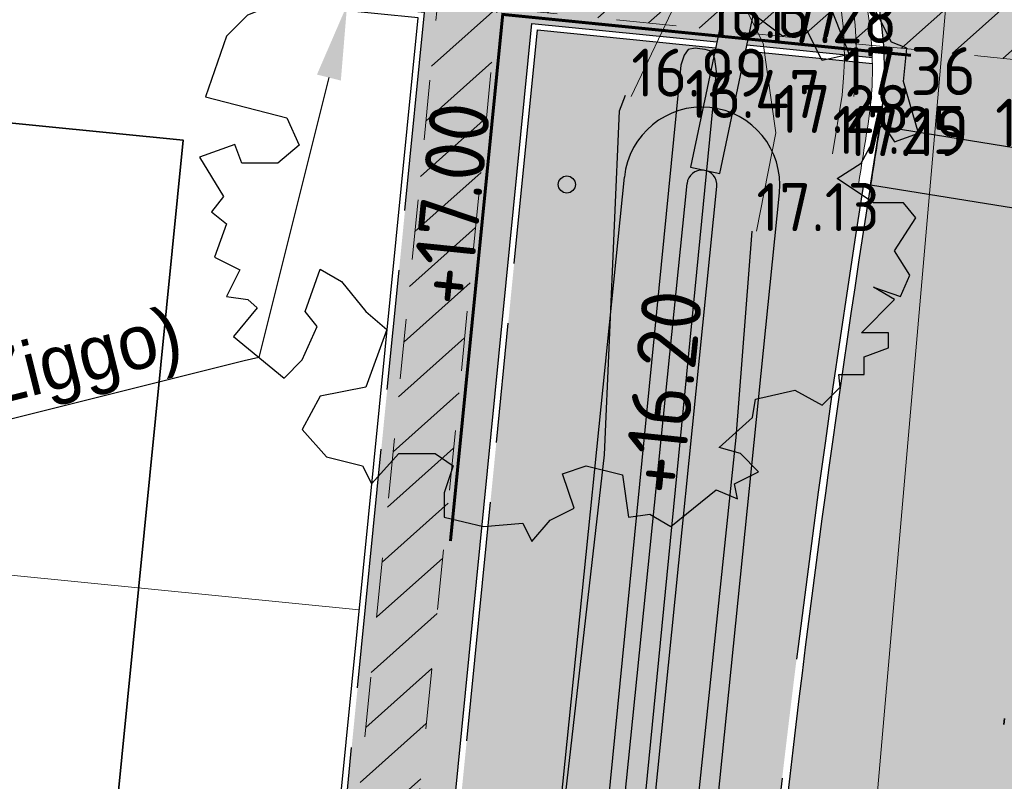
# Model space of a CAD drawing. Header units: metres. Extents: x 174255 to 175175, y 462028 to 462911.
# Tile 67 of 656: x 174574 to 174590, y 462382 to 462394. Entities that reach past the tile are written whole.
import ezdxf
from ezdxf import colors
from ezdxf.entities.mleader import LeaderData, LeaderLine
from ezdxf.enums import TextEntityAlignment as Align
from ezdxf.lldxf.tags import DXFTag
from ezdxf.math import Vec2, Vec3

# ---------------------------------------------------------------- set-up
doc = ezdxf.new("R2010")
doc.units = ezdxf.units.M
for name, pattern in [('HIDDENX2', [0.75, 0.5, -0.25]), ('NLCS-HIDDEN', [4, 2, -2]), ('RI-VWA', [11, 5, -3, 0, -3]), ('VH-OPSLUITBAND', [10, 4, -2, 2, -2]), ('VH-OPSLUITBAND_100X200', [16, 8, -2, 4, -2]), ('VH-OPSLUITBAND_120X250', [26, 16, -4, 2, -4]), ('VH-TROTTOIRBAND', [15, 5, -2, 2, -2, 2, -2])]:
    doc.linetypes.add(name, pattern=pattern)
doc.layers.add('-DR-alg-hulplijnen', color=210, linetype='Continuous', plot=False)
doc.layers.add('-DR-nw-txt', color=50, linetype='Continuous')
doc.layers.add('N-WE-WH-HWA_GOOT_ROOSTERGOOT-V', color=141, linetype='Continuous')
for name, color, linetype, lineweight in [('B-ME-AL-PEIL_MAAIVELD-T20', 8, 'Continuous', 20), ('B-ME-VH-KANTOPSLUITING_TROTTOIRBAND-G', 8, 'VH-TROTTOIRBAND', 20), ('B-ME-WH-WATERGANG_SLOOT_INSTEEK-G', 8, 'Continuous', 20), ('B-WE-KL-TRACE_WENSTRACE-A', 252, 'Continuous', 20), ('B-WE-KL-TRACE_WENSTRACE-G', 252, 'NLCS-HIDDEN', 20), ('B-WE-RI-PERSLEIDING-G', 8, 'RI-PERS', 20), ('B-WE-RI-VWA_TRANSPORTLEIDING_PP_250-G', 252, 'RI-VWA', 35), ('B-WE-WH-WATERGANG_SLOOT_BODEM-G', 8, 'Continuous', 20), ('B-WE-WH-WATERGANG_SLOOT_INSTEEK-G', 8, 'Continuous', 20), ('N-PV-KG-GRENS_PERCEEL-G', 1, 'Continuous', 20), ('N-PV-KG-GRENS_UITGEEFBAAR-GEBIED-G', 170, 'Continuous', 30), ('N-WE-GR-WORTELDOEK-G', 147, 'HIDDENX2', 25), ('N-WE-OG-BEBOUWING_WONINGBOUW-G', 7, 'Continuous', 35), ('N-WE-VH-KANTOPSLUITING_ACHTERKANTBAND-G', 50, 'Continuous', 25), ('N-WE-VH-KANTOPSLUITING_OPSLUITBAND_100X200-G', 152, 'VH-OPSLUITBAND_100X200', 25), ('N-WE-VH-KANTOPSLUITING_OPSLUITBAND_120X250-G', 152, 'VH-OPSLUITBAND_120X250', 25), ('N-WE-VH-KANTOPSLUITING_OPSLUITBAND_200X200-G', 152, 'VH-OPSLUITBAND', 20), ('N-WE-VH-NAP-T20', 7, 'Continuous', 25), ('N-WE-VH-VERHARDING_DREMPEL_PREFAB_ELEMENT-G', 7, 'Continuous', 25), ('N-WE-VH-VERHARDING_DREMPEL_PREFAB_ELEMENT-V', 41, 'Continuous', 25), ('N-WE-VH-VERHARDING_STRAATBAKSTEEN_DIKFORMAAT_ROOD-KERKWEG-V', 47, 'Continuous', 25), ('N-WE-VH-VERHARDING_TEGEL_300X300X45-V', 253, 'Continuous', 25), ('N-WE-VH-VERHARDING_TEGEL_300X300X60-V', 252, 'Continuous', 25), ('N-WE-WH-HWA_GOOT_ROOSTERGOOT-G', 150, 'Continuous', 25), ('N-WE-WH-NAP-T20', 50, 'Continuous', 20), ('N-WE-WH-WATERGANG_BODEM-G', 92, 'Continuous', 25), ('N-WE-WH-WATERGANG_BODEM-V', 163, 'Continuous', 25), ('N-WE-WH-WATERGANG_INSTEEK-G', 50, 'Continuous', 25), ('N-WE-WH-WATERGANG_TALUD-V', 95, 'Continuous', 25)]:
    doc.layers.add(name, color=color, linetype=linetype, lineweight=lineweight)
doc.layers.add('N-WE-GR-BOOM-1E-GROOTTE-S', color=7, linetype='Continuous', lineweight=25, true_color=0x00cc00)
doc.layers.add('N-WE-GR-GRAS_BERM-NECTAR-ONDER-MAAIMES-V', color=7, linetype='Continuous', lineweight=25, true_color=0xd1ffa3)
doc.styles.add('CE', font='txt', dxfattribs={"height": 1.8})
doc.styles.add('NLCS-ISO-M500-T20', font='NLCS-ISO.ttf', dxfattribs={"height": 1})
doc.styles.get("Standard").update_dxf_attribs({"font": 'isocpeur.ttf'})
tags = doc.linetypes.add('RI-PERS', pattern='A,7,-2,["P",Standard,S=1.8,R=0,X=-0.5,Y=-0.9],-2,7,-2,[102,NLCS.SHX,S=1,R=180,X=0,Y=0],-2', length=22).pattern_tags.tags
tags[6] = DXFTag(74, 10)

# ---------------------------------------------------------------- blocks, each defined once
blk = doc.blocks.new('SGR-BOOM_1EGROOTTE')
at = {"linetype": 'Continuous', "flags": 128}
blk.add_lwpolyline([(167869.0515202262, 467739.1556611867), (167868.8494327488, 467739.6599609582), (167868.4486004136, 467739.8110639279), (167868.1446613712, 467740.3646383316), (167867.3364325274, 467740.5666382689), (167866.83377547, 467740.3645509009), (167867.1376977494, 467740.0623117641), (167867.0851679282, 467739.5070708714), (167866.0781706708, 467739.7090575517), (167866.2276307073, 467740.1131752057), (167866.0255466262, 467740.5665508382), (167865.6230883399, 467740.4663184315), (167865.2189739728, 467740.5664970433), (167864.4140474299, 467740.5155192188), (167864.0099531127, 467740.3150811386), (167863.4547091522, 467740.4136069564), (167862.7483789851, 467739.8599651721), (167863.2527089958, 467739.6086635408), (167863.4038589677, 467739.3047715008), (167863.9081889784, 467739.0534698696), (167863.403919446, 467738.3979932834), (167862.7484864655, 467738.2484625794), (167862.2950706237, 467738.6492545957), (167862.6511367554, 467738.7906272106), (167862.3459340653, 467739.5593216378), (167861.437546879, 467739.0533050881), (167860.9841914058, 467738.5489616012), (167861.2371828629, 467738.3469246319), (167860.9842317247, 467737.9444427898), (167860.478289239, 467737.7423552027), (167860.1267718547, 467737.3907909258), (167859.7736556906, 467736.3804981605), (167861.1338465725, 467736.027405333), (167861.3359306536, 467735.5740297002), (167860.9844099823, 467735.2717468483), (167860.3798911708, 467735.2717065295), (167860.2645594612, 467735.587631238), (167859.6735173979, 467735.3718649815), (167860.077668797, 467734.7164489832), (167859.8756317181, 467734.4651002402), (167860.126980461, 467734.2630631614), (167859.9249636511, 467733.7078122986), (167860.3487980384, 467733.4959304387), (167860.1270612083, 467733.0523828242), (167860.4786053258, 467733.0031248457), (167860.6371384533, 467732.864022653), (167860.2443994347, 467732.3829941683), (167861.0848543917, 467731.6906366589), (167861.3887363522, 467731.9929163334), (167861.6400345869, 467732.5481704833), (167861.4379639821, 467732.7994922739), (167861.6892521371, 467733.5058761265), (167862.0440918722, 467733.30384595), (167862.4482331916, 467732.7995596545), (167862.7997940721, 467732.4989664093), (167862.4483172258, 467731.5395978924), (167861.6893932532, 467731.3900602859), (167861.3888137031, 467730.8331601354), (167861.7929516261, 467730.3797979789), (167862.3958378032, 467730.2287084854), (167862.4714127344, 467730.0775838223), (167862.5469876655, 467729.9264591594), (167863.0019858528, 467730.4308027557), (167863.6065046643, 467730.4308430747), (167863.9087775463, 467730.228809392), (167863.7593207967, 467729.7754103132), (167863.759347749, 467729.3713026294), (167864.4148008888, 467729.2185739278), (167865.0702403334, 467729.2711844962), (167865.2197475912, 467728.9672923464), (167865.5236260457, 467729.3221388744), (167865.9260776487, 467729.522576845), (167865.7333766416, 467730.0964089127), (167866.1280843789, 467730.2289574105), (167866.7342560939, 467730.076225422), (167866.8345086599, 467729.3715077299), (167867.1876886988, 467729.4240981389), (167867.5392432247, 467729.218782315), (167868.2964940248, 467729.8249943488), (167868.651330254, 467729.6755310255), (167868.5987466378, 467729.9268627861), (167869.0028408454, 467730.1289435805), (167868.7005612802, 467730.4311828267), (167868.3473709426, 467730.5330075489), (167868.9025748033, 467731.0357151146), (167868.9518360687, 467731.3379778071), (167869.6072688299, 467731.4907939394), (167870.0623175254, 467731.2378463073), (167870.3629140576, 467731.5401257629), (167870.3423943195, 467731.7499664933), (167870.7670077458, 467731.7499948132), (167870.7669879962, 467732.0461086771), (167871.1710857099, 467732.1956226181), (167871.1710689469, 467732.4469578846), (167870.7176798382, 467732.4469276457), (167871.2728800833, 467733.0038447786), (167870.919683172, 467733.2042323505), (167871.3730823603, 467733.0531328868), (167871.5241885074, 467733.4063265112), (167871.2728262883, 467733.8104174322), (167871.6243301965, 467734.364035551), (167871.4222595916, 467734.6153573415), (167870.9195890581, 467734.6153238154), (167870.3134004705, 467735.0210337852), (167870.7174913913, 467735.272396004), (167871.0706312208, 467735.9278625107), (167871.2727051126, 467735.6272592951), (167871.6735173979, 467735.776773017), (167871.4221249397, 467736.6342530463), (167871.4746547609, 467737.189493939), (167871.2200273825, 467737.2896825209), (167870.8158659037, 467738.096228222), (167870.4122671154, 467738.5450985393), (167869.8651256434, 467738.0531398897), (167870.2130065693, 467737.8448527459), (167870.5153164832, 467737.087581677), (167870.0619340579, 467736.9873458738), (167869.8089225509, 467737.4899995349), (167869.4048214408, 467737.3914097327), (167869.0023363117, 467737.6936422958), (167868.498006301, 467737.944943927), (167868.7493280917, 467738.1470145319), (167868.5981783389, 467738.4476211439), (167868.8494933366, 467738.7515400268), (167869.2536111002, 467738.6004372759), (167869.6067811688, 467738.8025146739)], close=True, dxfattribs=at)
at = {"linetype": 'Continuous'}
blk.add_circle((167865.804156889, 467734.918884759), 0.143196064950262, dxfattribs=at)

msp = doc.modelspace()

# ---------------------------------------------------------------- hatches: boundary and pattern name
at = {"layer": 'B-WE-KL-TRACE_WENSTRACE-A'}
h = msp.add_hatch(dxfattribs=at)
h.set_pattern_fill('AKL-WENSTRACE', color=256, scale=5, pattern_type=2)
h.set_pattern_definition([(45, (7036.025870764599, -5459.313215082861), (-0.4419417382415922, 0.4419417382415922), [])])
edge = h.paths.add_edge_path()
edge.add_arc((174871.640041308, 462346.1759887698), 277.7267564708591, 167.4909955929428, 170.0783668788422)
edge.add_line((174598.0668715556, 462394.0285963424), (174597.8977231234, 462393.0405319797))
edge.add_arc((174837.8543264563, 462352.4704602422), 243.362080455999, 170.4036096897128, 170.6915752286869)
edge.add_line((174597.6968516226, 462391.8340155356), (174598.7008328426, 462391.7765815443))
edge.add_arc((174850.6854382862, 462350.1896270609), 255.3932578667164, 167.5467652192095, 170.6285132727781, ccw=False)
edge.add_line((174601.3009857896, 462405.263314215), (174631.1794015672, 462402.8880249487))
edge.add_line((174631.1794015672, 462402.8880249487), (174631.1794015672, 462418.5060067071))
edge.add_line((174631.1794015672, 462418.5060067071), (174648.2794015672, 462418.5060067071))
edge.add_line((174648.2794015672, 462418.5060067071), (174648.2794015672, 462426.8823444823))
edge.add_line((174648.2794015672, 462426.8823444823), (174677.4794015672, 462426.8823444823))
edge.add_line((174677.4794015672, 462426.8823444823), (174677.4794015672, 462440.7908352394))
edge.add_line((174677.4794015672, 462440.7908352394), (174695.6675709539, 462440.7908352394))
edge.add_line((174695.6675709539, 462440.7908352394), (174695.6675708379, 462428.3020516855))
edge.add_line((174695.6675708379, 462428.3020516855), (174696.6675708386, 462428.3819349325))
edge.add_line((174696.6675708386, 462428.3819349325), (174696.6675710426, 462450.3258998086))
edge.add_arc((174666.9675710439, 462450.3259000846), 29.69999999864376, 359.9999994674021, 370.5157417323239)
edge.add_line((174696.1687536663, 462455.7463182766), (174694.6737609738, 462463.8002272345))
edge.add_line((174694.6737609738, 462463.8002272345), (174693.7024938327, 462463.5534103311))
edge.add_line((174693.7024938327, 462463.5534103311), (174695.1855488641, 462455.5638126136))
edge.add_arc((174666.9675710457, 462450.3259000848), 28.69999999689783, -5.329113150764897e-07, 10.515741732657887, ccw=False)
edge.add_line((174695.6675710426, 462450.3258998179), (174695.6675709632, 462441.7908352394))
edge.add_line((174695.6675709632, 462441.7908352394), (174683.5675710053, 462441.7908352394))
edge.add_line((174683.5675710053, 462441.7908352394), (174683.5675710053, 462474.9004003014))
edge.add_line((174683.5675710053, 462474.9004003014), (174632.8224872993, 462474.9003244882))
edge.add_line((174632.8224872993, 462474.9003244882), (174610.4028021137, 462476.682655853))
edge.add_line((174610.4028021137, 462476.682655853), (174610.2317172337, 462475.6931018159))
edge.add_line((174610.2317172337, 462475.6931018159), (174632.7828014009, 462473.900324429))
edge.add_line((174632.7828014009, 462473.900324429), (174682.567570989, 462473.9003988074))
edge.add_line((174682.567570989, 462473.9003988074), (174682.5675710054, 462441.7908352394))
edge.add_line((174682.5675710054, 462441.7908352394), (174676.4794015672, 462441.7908352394))
edge.add_line((174676.4794015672, 462441.7908352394), (174676.4794015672, 462427.8823444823))
edge.add_line((174676.4794015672, 462427.8823444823), (174647.2794015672, 462427.8823444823))
edge.add_line((174647.2794015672, 462427.8823444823), (174647.2794015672, 462419.5060067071))
edge.add_line((174647.2794015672, 462419.5060067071), (174630.1794015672, 462419.5060067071))
edge.add_line((174630.1794015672, 462419.5060067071), (174630.1794015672, 462403.9706784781))
edge.add_line((174630.1794015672, 462403.9706784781), (174602.9529161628, 462406.1351432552))
edge.add_line((174602.9529161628, 462406.1351432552), (174605.0146463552, 462432.069345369))
edge.add_line((174605.0146463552, 462432.069345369), (174607.7423055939, 462444.6928849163))
edge.add_line((174607.7423055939, 462444.6928849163), (174610.2027191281, 462475.6420663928))
edge.add_line((174610.2027191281, 462475.6420663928), (174610.3906909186, 462476.6836186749))
edge.add_line((174610.3906909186, 462476.6836186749), (174610.0917890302, 462494.1507060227))
edge.add_line((174610.0917890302, 462494.1507060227), (174594.573118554, 462493.9402302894))
edge.add_line((174594.573118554, 462493.9402302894), (174593.9422332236, 462530.8076091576))
edge.add_line((174593.9422332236, 462530.8076091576), (174592.9444635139, 462530.6687209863))
edge.add_line((174592.9444635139, 462530.6687209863), (174593.5903141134, 462492.9268087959))
edge.add_line((174593.5903141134, 462492.9268087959), (174609.1089845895, 462493.1372845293))
edge.add_line((174609.1089845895, 462493.1372845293), (174609.3713832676, 462477.8033545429))
edge.add_line((174609.3713832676, 462477.8033545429), (174606.8246991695, 462445.7689882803))
edge.add_line((174606.8246991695, 462445.7689882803), (174581.0353072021, 462447.8192062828))
edge.add_line((174581.0353072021, 462447.8192062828), (174581.09273299, 462446.81148599))
edge.add_line((174581.09273299, 462446.81148599), (174606.7365046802, 462444.7728445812))
edge.add_line((174606.7365046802, 462444.7728445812), (174604.0577947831, 462432.3758413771))
edge.add_line((174604.0577947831, 462432.3758413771), (174601.9778609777, 462406.2126586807))
edge.add_line((174601.9778609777, 462406.2126586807), (174600.5059680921, 462406.3296719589))
h = msp.add_hatch(dxfattribs=at)
h.set_pattern_fill('AKL-WENSTRACE', color=256, scale=5, angle=356.7300000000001, pattern_type=2)
h.set_pattern_definition([(41.73000000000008, (0, 0), (-0.4160132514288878, 0.4664311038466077), [])])
edge = h.paths.add_edge_path()
edge.add_line((174640.9955620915, 462307.1457300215), (174643.3189782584, 462347.7604626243))
edge.add_arc((174649.4090214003, 462347.4120741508), 6.099999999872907, 99.6345544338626, 176.7258923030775, ccw=False)
edge.add_line((174648.3881049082, 462353.4260353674), (174648.4464833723, 462354.4465265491))
edge.add_line((174648.4464833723, 462354.4465265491), (174648.9849437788, 462363.8591430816))
edge.add_line((174648.9849437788, 462363.8591430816), (174622.8277093, 462365.3555001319))
edge.add_line((174622.8277093, 462365.3555001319), (174622.599257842, 462361.362029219))
edge.add_line((174622.599257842, 462361.362029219), (174595.3099567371, 462362.9231475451))
edge.add_line((174595.3099567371, 462362.9231475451), (174594.3148577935, 462363.0220509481))
edge.add_line((174594.3148577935, 462363.0220509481), (174578.8861048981, 462364.555522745))
edge.add_line((174578.8861048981, 462364.555522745), (174581.8766701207, 462394.6445611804))
edge.add_line((174581.8766701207, 462394.6445611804), (174597.8977231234, 462393.0405319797))
edge.add_line((174597.8977231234, 462393.0405319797), (174598.0668715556, 462394.0285963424))
edge.add_line((174598.0668715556, 462394.0285963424), (174571.9276195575, 462396.6456604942))
edge.add_arc((174567.3549686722, 462350.9739968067), 45.90000000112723, 84.2825946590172, 105.3853352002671)
edge.add_line((174555.1772695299, 462395.229094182), (174516.043059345, 462384.4605123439))
edge.add_line((174516.043059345, 462384.4605123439), (174516.3083686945, 462383.4963490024))
edge.add_line((174516.3083686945, 462383.4963490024), (174555.4425788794, 462394.2649308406))
edge.add_arc((174567.3549686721, 462350.9739968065), 44.90000000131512, 84.28259465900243, 105.3853352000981, ccw=False)
edge.add_line((174571.8279975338, 462395.6506351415), (174580.8816445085, 462394.74418323))
edge.add_line((174580.8816445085, 462394.74418323), (174576.6966066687, 462352.6371716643))
edge.add_line((174576.6966066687, 462352.6371716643), (174577.6917037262, 462352.5382684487))
edge.add_line((174577.6917037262, 462352.5382684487), (174578.7872016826, 462363.5604256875))
edge.add_line((174578.7872016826, 462363.5604256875), (174595.2319144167, 462361.9259771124))
edge.add_line((174595.2319144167, 462361.9259771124), (174623.5405127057, 462360.3065486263))
edge.add_line((174623.5405127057, 462360.3065486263), (174623.7689641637, 462364.3000195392))
edge.add_line((174623.7689641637, 462364.3000195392), (174647.9294631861, 462362.917888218))
edge.add_line((174647.9294631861, 462362.917888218), (174647.4325432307, 462354.231424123))
edge.add_arc((174649.4090214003, 462347.4120741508), 7.099999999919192, 106.1633752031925, 176.7258923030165)
edge.add_line((174642.3206105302, 462347.8175754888), (174639.9400814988, 462306.2044751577))
edge.add_line((174639.9400814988, 462306.2044751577), (174679.0354000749, 462303.9679789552))
edge.add_line((174679.0354000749, 462303.9679789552), (174683.9916293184, 462341.6898671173))
edge.add_line((174683.9916293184, 462341.6898671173), (174690.2732923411, 462356.4890171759))
edge.add_line((174690.2732923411, 462356.4890171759), (174695.9835020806, 462370.4529493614))
edge.add_arc((174687.3754168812, 462373.9730160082), 9.299999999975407, 337.7590890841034, 439.7882787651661)
edge.add_line((174689.0241774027, 462383.1256980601), (174670.746193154, 462386.4182869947))
edge.add_arc((174621.1973154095, 462048.6945919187), 341.3391063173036, 81.65343966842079, 85.32544512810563)
edge.add_line((174649.0150505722, 462388.898294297), (174631.1794015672, 462389.9186047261))
edge.add_line((174631.1794015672, 462389.9186047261), (174631.1794015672, 462402.8880249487))
edge.add_line((174631.1794015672, 462402.8880249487), (174630.1794015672, 462402.9675234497))
edge.add_line((174630.1794015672, 462402.9675234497), (174630.1794015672, 462389.9758109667))
edge.add_line((174630.1794015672, 462389.9758109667), (174597.6968516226, 462391.8340155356))
edge.add_line((174597.6968516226, 462391.8340155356), (174594.3149590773, 462363.0230502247))
edge.add_line((174594.3149590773, 462363.0230502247), (174595.3100648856, 462362.9242145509))
edge.add_line((174595.3100648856, 462362.9242145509), (174598.53971578, 462390.7841635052))
edge.add_line((174598.53971578, 462390.7841635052), (174648.9579377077, 462387.8999265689))
edge.add_arc((174620.9313556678, 462046.4013109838), 342.6467477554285, 81.66799307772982, 85.30828514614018, ccw=False)
edge.add_line((174670.5839372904, 462385.4314200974), (174688.8468913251, 462382.1415386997))
edge.add_arc((174687.3754168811, 462373.9730160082), 8.300000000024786, -22.24091091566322, 79.7882787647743, ccw=False)
edge.add_line((174695.0579015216, 462370.8314511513), (174689.6178399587, 462357.528148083))
edge.add_line((174689.6178399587, 462357.528148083), (174687.4210503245, 462352.3491569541))
edge.add_line((174687.4210503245, 462352.3491569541), (174649.8145227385, 462354.5004850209))
edge.add_arc((174649.4090213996, 462347.4120741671), 7.099999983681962, 86.72589228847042, 97.63358012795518)
edge.add_line((174648.4658765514, 462354.4491529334), (174648.4311116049, 462353.4331780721))
edge.add_arc((174649.4090214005, 462347.4120741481), 6.10000000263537, 86.72589230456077, 99.22506903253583, ccw=False)
edge.add_line((174649.7574098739, 462353.5021172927), (174687.0067808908, 462351.3712208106))
edge.add_line((174687.0067808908, 462351.3712208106), (174683.0178484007, 462341.9548339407))
edge.add_line((174683.0178484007, 462341.9548339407), (174678.164951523, 462305.019408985))
edge.add_line((174678.164951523, 462305.019408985), (174640.9955620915, 462307.1457300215))
at = {"layer": 'N-WE-GR-GRAS_BERM-NECTAR-ONDER-MAAIMES-V', "transparency": 33554559}
h = msp.add_hatch(color=256, dxfattribs=at)
h.dxf.hatch_style = 1
edge = h.paths.add_edge_path()
edge.add_arc((174585.2896952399, 462391.6895425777), 1.300000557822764, 89.16318718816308, 174.2691099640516, ccw=False)
edge.add_line((174585.3086812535, 462392.9894044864), (174585.5175863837, 462393.9785324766))
edge.add_line((174585.5175863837, 462393.9785324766), (174582.5435170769, 462394.2762965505))
edge.add_line((174582.5435170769, 462394.2762965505), (174579.6302739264, 462364.984022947))
edge.add_line((174579.6302739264, 462364.984022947), (174581.259825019, 462364.822061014))
edge.add_line((174581.259825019, 462364.822061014), (174583.9961922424, 462391.8193556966))
h = msp.add_hatch(color=256, dxfattribs=at)
h.dxf.hatch_style = 1
edge = h.paths.add_edge_path()
edge.add_arc((174837.7932702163, 462352.4800463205), 252.8703687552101, 171.0761119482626, 174.2124315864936, ccw=False)
edge.add_line((174587.9838271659, 462391.7058740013), (174587.9047713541, 462391.7181272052))
edge.add_line((174587.9047713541, 462391.7181272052), (174588.0620342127, 462392.7068884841))
edge.add_arc((174582.3358469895, 462393.6292658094), 5.800000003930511, 350.8493682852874, 360.8613639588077)
edge.add_line((174588.1351915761, 462393.7164576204), (174586.0180296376, 462393.9284280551))
edge.add_line((174586.0180296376, 462393.9284280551), (174585.7978876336, 462392.8860968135))
edge.add_arc((174585.289694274, 462391.6895411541), 1.300002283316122, -5.703853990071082, 66.98841257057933, ccw=False)
edge.add_line((174586.5832600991, 462391.5603382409), (174583.8470822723, 462364.5649121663))
edge.add_line((174583.8470822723, 462364.5649121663), (174584.8421812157, 462364.4660087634))
edge.add_line((174584.8421812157, 462364.4660087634), (174586.2118798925, 462377.9796039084))
at = {"layer": 'N-WE-VH-VERHARDING_DREMPEL_PREFAB_ELEMENT-V'}
h = msp.add_hatch(color=256, dxfattribs=at)
h.dxf.hatch_style = 1
h.paths.add_polyline_path([(174593.689492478, 462391.8004141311), (174588.2594889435, 462392.6750823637), (174588.1024114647, 462391.6874941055), (174593.5304618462, 462390.8131404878)])
at = {"layer": 'N-WE-VH-VERHARDING_STRAATBAKSTEEN_DIKFORMAAT_ROOD-KERKWEG-V'}
h = msp.add_hatch(color=256, dxfattribs=at)
h.dxf.hatch_style = 1
edge = h.paths.add_edge_path()
edge.add_line((174595.9838774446, 462404.0645586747), (174596.9268350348, 462408.4847924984))
edge.add_line((174596.9268350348, 462408.4847924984), (174591.5478680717, 462409.632274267))
edge.add_arc((174585.6799041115, 462410.8840725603), 6.000000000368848, 297.798969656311, 347.9577425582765, ccw=False)
edge.add_line((174588.4781285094, 462405.5765363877), (174586.8012415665, 462397.6367901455))
edge.add_arc((174582.335846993, 462393.6292658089), 6.000000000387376, -8.923938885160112, 41.906787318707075, ccw=False)
edge.add_line((174588.2632178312, 462392.6985268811), (174588.2594889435, 462392.6750823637))
edge.add_line((174588.2594889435, 462392.6750823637), (174593.689492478, 462391.8004141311))
edge.add_arc((174837.7918502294, 462352.480259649), 247.248934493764, 167.9577425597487, 170.8493648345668, ccw=False)
h = msp.add_hatch(color=256, dxfattribs=at)
h.dxf.hatch_style = 1
edge = h.paths.add_edge_path()
edge.add_arc((174837.7932703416, 462352.4800463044), 252.7503688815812, 171.3027474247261, 174.2122891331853)
edge.add_line((174586.3313315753, 462377.9681282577), (174585.3601449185, 462368.3862957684))
edge.add_line((174585.3601449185, 462368.3862957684), (174590.832109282, 462367.8316733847))
edge.add_line((174590.832109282, 462367.8316733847), (174591.8032336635, 462377.4128914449))
edge.add_arc((174837.7918502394, 462352.4802596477), 247.2489345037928, 171.312831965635, 174.2124450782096, ccw=False)
edge.add_line((174593.3794201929, 462389.824598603), (174593.5304598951, 462390.813128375))
edge.add_line((174593.5304598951, 462390.813128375), (174588.1024114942, 462391.6874941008))
edge.add_line((174588.1024114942, 462391.6874941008), (174587.949242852, 462390.6992940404))
at = {"layer": 'N-WE-VH-VERHARDING_TEGEL_300X300X45-V'}
h = msp.add_hatch(color=256, dxfattribs=at)
h.dxf.hatch_style = 1
edge = h.paths.add_edge_path()
edge.add_arc((174582.3358469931, 462393.6292658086), 5.800000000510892, 46.4537312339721, 83.86249326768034)
edge.add_line((174582.9559537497, 462399.3960211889), (174581.1621788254, 462399.5889081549))
edge.add_line((174581.1621788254, 462399.5889081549), (174580.6628587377, 462394.5650881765))
edge.add_line((174580.6628587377, 462394.5650881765), (174576.4975872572, 462352.6569523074))
edge.add_line((174576.4975872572, 462352.6569523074), (174576.3195614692, 462350.8657776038))
edge.add_line((174576.3195614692, 462350.8657776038), (174578.1107361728, 462350.6877518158))
edge.add_line((174578.1107361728, 462350.6877518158), (174582.4539048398, 462394.3857684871))
edge.add_line((174582.4539048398, 462394.3857684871), (174585.5383725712, 462394.0769513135))
edge.add_line((174585.5383725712, 462394.0769513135), (174586.3316996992, 462397.8332117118))
at = {"layer": 'N-WE-VH-VERHARDING_TEGEL_300X300X60-V'}
h = msp.add_hatch(color=256, dxfattribs=at)
h.dxf.hatch_style = 1
edge = h.paths.add_edge_path()
edge.add_line((174586.749566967, 462397.3921205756), (174586.0388158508, 462394.0268468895))
edge.add_line((174586.0388158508, 462394.0268468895), (174588.1328015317, 462393.8171968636))
edge.add_arc((174582.3358469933, 462393.629265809), 5.800000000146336, 1.856817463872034, 40.44878338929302)
at = {"layer": 'N-WE-WH-HWA_GOOT_ROOSTERGOOT-V'}
h = msp.add_hatch(color=256, dxfattribs=at)
h.dxf.hatch_style = 1
h.paths.add_polyline_path([(174589.0718456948, 462410.8073071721), (174585.0967141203, 462391.9857784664), (174585.5859323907, 462391.8825283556), (174589.5610687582, 462410.7040560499)])
at = {"layer": 'N-WE-WH-WATERGANG_BODEM-V'}
h = msp.add_hatch(color=256, dxfattribs=at)
h.dxf.hatch_style = 1
edge = h.paths.add_edge_path()
edge.add_arc((174585.2896952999, 462391.6895423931), 0.2500007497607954, 354.3527556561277, 534.3527556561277)
edge.add_line((174585.0409079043, 462391.714143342), (174582.3046789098, 462364.7182124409))
edge.add_line((174582.3046789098, 462364.7182124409), (174582.8022283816, 462364.6687607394))
edge.add_line((174582.8022283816, 462364.6687607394), (174585.5384826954, 462391.6649414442))
at = {"layer": 'N-WE-WH-WATERGANG_TALUD-V'}
h = msp.add_hatch(color=256, dxfattribs=at)
h.dxf.hatch_style = 1
edge = h.paths.add_edge_path()
edge.add_arc((174585.2896952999, 462391.6895423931), 0.2500007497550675, 78.22363481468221, 174.3527556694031, ccw=False)
edge.add_line((174585.3407185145, 462391.9342810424), (174585.0967141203, 462391.9857784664))
edge.add_line((174585.0967141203, 462391.9857784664), (174585.3086812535, 462392.9894044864))
edge.add_arc((174585.289695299, 462391.689542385), 1.300000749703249, 89.16318991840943, 174.2739655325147)
edge.add_line((174583.9961811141, 462391.8192459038), (174581.259825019, 462364.822061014))
edge.add_line((174581.259825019, 462364.822061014), (174582.3046789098, 462364.7182124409))
edge.add_line((174582.3046789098, 462364.7182124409), (174585.0409079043, 462391.714143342))
h = msp.add_hatch(color=256, dxfattribs=at)
h.dxf.hatch_style = 1
edge = h.paths.add_edge_path()
edge.add_arc((174585.2896952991, 462391.6895423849), 1.30000074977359, 354.2739686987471, 426.9884329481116)
edge.add_line((174585.7978876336, 462392.8860968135), (174585.5859323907, 462391.8825283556))
edge.add_line((174585.5859323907, 462391.8825283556), (174585.3407217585, 462391.9342803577))
edge.add_arc((174585.2896952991, 462391.6895423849), 0.2500007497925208, -5.647242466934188, 78.22287516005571, ccw=False)
edge.add_line((174585.5384826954, 462391.6649414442), (174582.8022283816, 462364.6687607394))
edge.add_line((174582.8022283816, 462364.6687607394), (174583.8470822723, 462364.5649121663))
edge.add_line((174583.8470822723, 462364.5649121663), (174586.5832094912, 462391.5598389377))

# ---------------------------------------------------------------- linework, layer by layer
at = {"layer": '-DR-alg-hulplijnen', "flags": 128}
msp.add_lwpolyline([(174593.5304618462, 462390.8131404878), (174588.1024114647, 462391.6874941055)], dxfattribs=at)
at = {"layer": 'B-ME-VH-KANTOPSLUITING_TROTTOIRBAND-G', "ltscale": 0.5}
msp.add_line((174587.4660836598, 462392.2081469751), (174587.6274100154, 462393.1894228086), dxfattribs=at)
for radius in [5.814952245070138, 5.614952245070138]:
    msp.add_arc((174582.0517753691, 462393.8527379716), radius, 353.2155938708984, 86.67676898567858, dxfattribs=at)
at = {"layer": 'B-ME-WH-WATERGANG_SLOOT_INSTEEK-G'}
msp.add_lwpolyline([(174584.1103124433, 462393.1639835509), (174584.9064987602, 462394.8384482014), (174585.7378123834, 462395.1993080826), (174586.3130930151, 462394.0550558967), (174586.5223665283, 462392.5589420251), (174586.1972729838, 462390.9216232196)], dxfattribs=at)
at = {"layer": 'B-WE-KL-TRACE_WENSTRACE-G', "ltscale": 0.5, "flags": 128}
msp.add_lwpolyline([(174576.6966066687, 462352.6371716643), (174580.8816445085, 462394.74418323), (174571.8279975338, 462395.6506351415, 0.09233918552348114), (174555.4425788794, 462394.2649308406), (174516.3083686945, 462383.4963490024)], format="xyb", dxfattribs=at)
msp.add_lwpolyline([(174581.8766701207, 462394.6445611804), (174597.8977231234, 462393.0405319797, 0.01661716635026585), (174595.7330989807, 462377.0145717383), (174594.3148577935, 462363.0220509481), (174578.8861048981, 462364.555522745)], format="xyb", close=True, dxfattribs=at)
at = {"layer": 'B-WE-RI-PERSLEIDING-G', "ltscale": 0.4}
msp.add_lwpolyline([(174580.966, 462308.485), (174583.516, 462330.425), (174585.196, 462346.225), (174585.283, 462347.257), (174586.813, 462365.467), (174586.924, 462366.727), (174589.486, 462396.15), (174592.829, 462428.032), (174596.655, 462461.887), (174600.116, 462500.039), (174601.757, 462529.589), (174602.038, 462534.495), (174602.206, 462536.115), (174602.925, 462542.768), (174604.703, 462571.619), (174604.94, 462600.77), (174604.281, 462623.445), (174603.969, 462645.544), (174615.804, 462647.634)], dxfattribs=at)
at = {"layer": 'B-WE-RI-VWA_TRANSPORTLEIDING_PP_250-G', "ltscale": 0.5}
msp.add_line((174591.8714724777, 462397.9194571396), (174587.3552438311, 462353.3618573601), dxfattribs=at)
at = {"layer": 'B-WE-WH-WATERGANG_SLOOT_BODEM-G', "lineweight": -3}
msp.add_lwpolyline([(174580.3276438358, 462340.1030317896), (174582.184, 462360.1850000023), (174584.3250000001, 462381.2759999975), (174585.533, 462393.582000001), (174585.505, 462393.7900000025), (174585.459, 462393.9150000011), (174585.345, 462393.9490000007), (174585.252, 462393.9610000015), (174585.175, 462393.972000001), (174585.061, 462393.9490000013), (174584.993, 462393.8579999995), (174584.936, 462393.6870000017), (174583.6740000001, 462380.8999999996), (174581.035, 462354.3259999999), (174580.5053004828, 462348.3089445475)], dxfattribs=at)
at = {"layer": 'B-WE-WH-WATERGANG_SLOOT_INSTEEK-G', "lineweight": -3}
for points in [[(174579.767, 462350.7549999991), (174579.874, 462351.8090000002), (174581.65, 462369.6240000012), (174583.662, 462387.193), (174583.913, 462392.9260000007), (174584.0116223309, 462393.1891169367)], [(174586.1245640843, 462390.9218476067), (174585.854, 462387.4819999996), (174584.19, 462371.6020000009), (174583.166, 462360.3090000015), (174581.957, 462349.589), (174581.32, 462340.5690000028), (174579.807, 462326.522000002), (174578.863, 462316.857), (174577.107, 462300.2200000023), (174574.626, 462280.7770000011), (174574.3305663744, 462277.9051651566)]]:
    msp.add_lwpolyline(points, dxfattribs=at)
at = {"layer": 'N-PV-KG-GRENS_PERCEEL-G'}
msp.add_lwpolyline([(174559.6709296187, 462386.587522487), (174579.5728707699, 462384.6094581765)], dxfattribs=at)
at = {"layer": 'N-PV-KG-GRENS_UITGEEFBAAR-GEBIED-G'}
msp.add_lwpolyline([(174560.5116069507, 462395.0458474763), (174556.5060267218, 462354.7444166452), (174576.4079678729, 462352.7663523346), (174580.5534658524, 462394.4755406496), (174571.7981277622, 462395.3521258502, 0.0635441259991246), (174560.511600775, 462395.0458465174)], format="xyb", dxfattribs=at)
at = {"layer": 'N-WE-GR-WORTELDOEK-G', "ltscale": 2, "const_width": 0.05, "flags": 128}
msp.add_lwpolyline([(174581.0935192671, 462385.7539391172), (174581.9662823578, 462394.5350892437), (174588.7782605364, 462393.8530734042)], dxfattribs=at)
at = {"layer": 'N-WE-OG-BEBOUWING_WONINGBOUW-G'}
msp.add_lwpolyline([(174564.2533652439, 462378.0926551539), (174565.4474422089, 462377.9735738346), (174563.2714343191, 462356.0814529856), (174574.1179922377, 462355.003407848), (174576.3434518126, 462377.3930780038), (174575.1493353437, 462377.5117618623), (174576.6328835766, 462392.4382177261), (174565.7863256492, 462393.5162627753), (174564.2533652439, 462378.0926551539)], dxfattribs=at)
at = {"layer": 'N-WE-VH-KANTOPSLUITING_ACHTERKANTBAND-G'}
for p, q in [((174578.1107361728, 462350.6877518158), (174582.4539048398, 462394.3857684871)), ((174582.4539048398, 462394.3857684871), (174585.5383725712, 462394.0769513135)), ((174586.0388158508, 462394.0268468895), (174588.1328015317, 462393.8171968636))]:
    msp.add_line(p, q, dxfattribs=at)
at = {"layer": 'N-WE-VH-KANTOPSLUITING_ACHTERKANTBAND-G', "flags": 128}
msp.add_lwpolyline([(174580.5534919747, 462394.4755380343), (174571.7981277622, 462395.3521258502, 0.0635441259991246), (174560.5116069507, 462395.0458474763), (174556.5060267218, 462354.7444166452), (174576.4079678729, 462352.7663523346), (174580.5534658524, 462394.4755406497)], format="xyb", dxfattribs=at)
msp.add_lwpolyline([(174588.1024114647, 462391.6874941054), (174587.9047713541, 462391.7181272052)], dxfattribs=at)
at = {"layer": 'N-WE-VH-KANTOPSLUITING_ACHTERKANTBAND-G'}
for centre, radius, start, end in [((174582.3358469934, 462393.629265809), 6, 350.8493682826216, 41.90678732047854), ((174837.7932702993, 462352.4800463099), 252.7503688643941, 170.8493682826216, 171.0760580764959), ((174837.7932702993, 462352.4800463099), 252.7503688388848, 171.0760580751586, 174.2122891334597)]:
    msp.add_arc(centre, radius, start, end, dxfattribs=at)
at = {"layer": 'N-WE-VH-KANTOPSLUITING_OPSLUITBAND_100X200-G', "ltscale": 0.5}
for p, q in [((174578.200355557, 462350.5783517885), (174582.5435170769, 462394.2762965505)), ((174582.5435170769, 462394.2762965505), (174585.5175863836, 462393.9785324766)), ((174586.0180296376, 462393.9284280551), (174588.1351915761, 462393.7164576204))]:
    msp.add_line(p, q, dxfattribs=at)
at = {"layer": 'N-WE-VH-KANTOPSLUITING_OPSLUITBAND_100X200-G', "ltscale": 0.5, "flags": 128}
msp.add_lwpolyline([(174580.6628587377, 462394.5650881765), (174571.8080899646, 462395.4516283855, 0.06397901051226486), (174560.4197479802, 462395.1327143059), (174556.3966266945, 462354.654797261), (174576.4975872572, 462352.6569523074)], format="xyb", close=True, dxfattribs=at)
at = {"layer": 'N-WE-VH-KANTOPSLUITING_OPSLUITBAND_120X250-G', "ltscale": 0.5}
msp.add_arc((174837.7932702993, 462352.4800463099), 252.8703688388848, 171.0761119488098, 174.2122891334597, dxfattribs=at)
at = {"layer": 'N-WE-VH-KANTOPSLUITING_OPSLUITBAND_200X200-G', "ltscale": 0.5}
for centre, radius, start, end in [((174582.3358469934, 462393.629265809), 5.8, 350.8493682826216, 40.44878339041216), ((174837.7932702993, 462352.4800463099), 252.9503688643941, 170.8493682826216, 171.0760580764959)]:
    msp.add_arc(centre, radius, start, end, dxfattribs=at)
at = {"layer": 'N-WE-VH-VERHARDING_DREMPEL_PREFAB_ELEMENT-G', "flags": 128}
msp.add_lwpolyline([(174588.1024114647, 462391.6874941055), (174588.2594889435, 462392.6750823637), (174593.689492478, 462391.8004141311), (174593.5304618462, 462390.8131404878)], close=True, dxfattribs=at)
at = {"layer": 'N-WE-WH-HWA_GOOT_ROOSTERGOOT-G', "flags": 128}
msp.add_lwpolyline([(174585.5859323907, 462391.8825283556), (174589.5610687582, 462410.7040560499), (174589.0718456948, 462410.8073071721), (174585.0967141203, 462391.9857784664)], close=True, dxfattribs=at)
at = {"layer": 'N-WE-WH-WATERGANG_BODEM-G'}
for p, q in [((174573.9926525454, 462282.7108622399), (174585.0409696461, 462391.7147524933)), ((174574.4901038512, 462282.6604420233), (174585.5384826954, 462391.6649414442))]:
    msp.add_line(p, q, dxfattribs=at)
msp.add_arc((174585.2896952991, 462391.6895423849), 0.2500007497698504, 354.3527575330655, 174.21243158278, dxfattribs=at)
at = {"layer": 'N-WE-WH-WATERGANG_INSTEEK-G'}
for p, q in [((174572.948004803, 462282.8167446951), (174583.9961922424, 462391.8193556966)), ((174575.5347515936, 462282.5545595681), (174586.5832600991, 462391.5603382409))]:
    msp.add_line(p, q, dxfattribs=at)
msp.add_arc((174585.2896952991, 462391.6895423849), 1.30000074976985, 354.3527575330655, 174.21243158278, dxfattribs=at)

# ---------------------------------------------------------------- block references
at = {"layer": 'N-WE-GR-BOOM-1E-GROOTTE-S'}
msp.add_blockref('SGR-BOOM_1EGROOTTE', (6717.231546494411, -5343.219681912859), dxfattribs=at)

# ---------------------------------------------------------------- texts
at = {"layer": 'B-ME-AL-PEIL_MAAIVELD-T20', "style": 'NLCS-ISO-M500-T20'}
for s, p in [('16.67', (174585.3818233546, 462394.1430935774)), ('17.28', (174586.3130930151, 462394.0550558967)), ('16.99', (174584.1103124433, 462393.1639835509)), ('17.36', (174587.6274100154, 462393.1894228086)), ('16.47', (174585.0111562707, 462392.8085375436)), ('17.28', (174586.5223665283, 462392.5589420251)), ('17.25', (174590.1812284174, 462392.3291353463)), ('17.25', (174587.4660836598, 462392.2081469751)), ('17.19', (174587.6622133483, 462392.1722576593)), ('17.13', (174586.1972729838, 462390.9216232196))]:
    msp.add_text(s, height=0.8, dxfattribs=at).set_placement(p)
at = {"layer": 'N-WE-VH-NAP-T20', "style": 'NLCS-ISO-M500-T20'}
msp.add_text('+17.00', height=1, rotation=84.21, dxfattribs=at).set_placement((174580.6003588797, 462391.4305945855), align=Align.TOP_CENTER)
at = {"layer": 'N-WE-WH-NAP-T20', "style": 'NLCS-ISO-M500-T20'}
msp.add_text('+16.20', height=0.9999999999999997, rotation=84.21, dxfattribs=at).set_placement((174584.6349056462, 462388.2376884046), align=Align.MIDDLE_CENTER)

# ---------------------------------------------------------------- leaders
at = {"layer": '-DR-nw-txt'}
ml = msp.add_multileader_mtext('Standard', dxfattribs=at)
ml.set_content('straatkast LG 580 (Ziggo)', color=7, style='CE')
ml.set_leader_properties(color=256, linetype='ByLayer', lineweight=-1)
ml.build(insert=Vec2(0, 0))
ml.multileader.update_dxf_attribs({"text_left_attachment_type": 5, "text_right_attachment_type": 5, "dogleg_length": 0.5, "arrow_head_size": 1.25, "scale": 0.5})
ctx = ml.context
ctx.base_point, ctx.scale, ctx.char_height, ctx.arrow_head_size, ctx.landing_gap_size, ctx.plane_origin, ctx.plane_x_axis, ctx.plane_y_axis = Vec3(174563.4098714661, 462385.2052927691), 0.5, 0.9, 1.25, 0.1, Vec3(174526.9195235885, 462398.3886874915), Vec3(0.9702957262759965, 0.2419218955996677), Vec3(-0.2419218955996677, 0.9702957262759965)
ctx.left_attachment, ctx.right_attachment = 5, 5
notes = []
notes.append((ctx, [(1, (1, 1, 0), (174577.8961734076, 462388.8171335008), (-0.9702957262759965, -0.2419218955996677), 0.25, [(0, [(174579.3693257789, 462394.6945968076)], 0, [])])]))
ctx.mtext.insert, ctx.mtext.text_direction, ctx.mtext.rotation, ctx.mtext.flow_direction = Vec3(174563.2189873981, 462386.3842434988), Vec3(0.9702957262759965, 0.2419218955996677), 0.2443460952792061, 5
for ctx, leaders in notes:
    for number, flags, end, landing, length, lines in leaders:
        leader = LeaderData()
        leader.index, (leader.has_last_leader_line, leader.has_dogleg_vector, leader.attachment_direction) = number, flags
        leader.last_leader_point, leader.dogleg_vector, leader.dogleg_length = Vec3(end), Vec3(landing), length
        for number, points, colour, breaks in lines:
            line = LeaderLine()
            line.index, line.vertices, line.color, line.breaks = number, Vec3.list(points), colors.encode_raw_color(colour), breaks
            leader.lines.append(line)
        ctx.leaders.append(leader)

doc.saveas('drawing.dxf')
